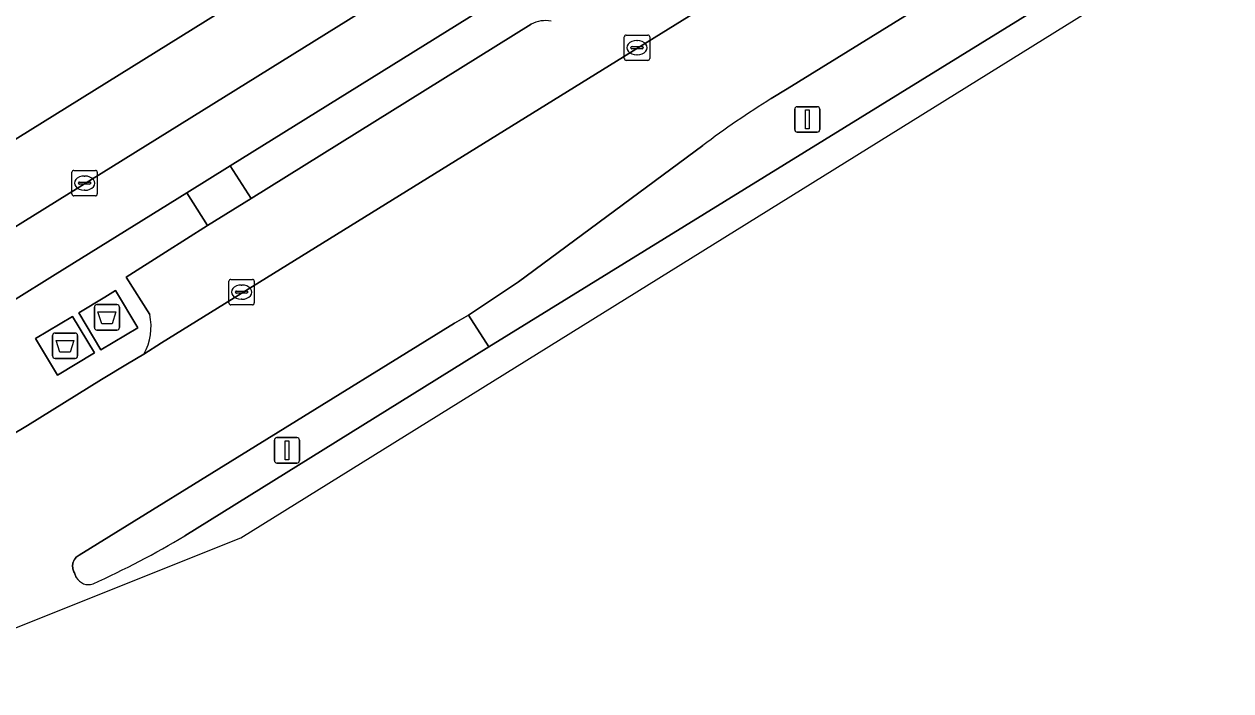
# Model space of a CAD drawing. Extents: x 159888 to 160761, y 384031 to 384750.
# Drawn here: x 160695.96 to 160743.46, y 384091.22 to 384117.46 of the extents above; entities that cross this region are included whole.
import ezdxf

# ---------------------------------------------------------------- set-up
doc = ezdxf.new("R2010")
doc.units = 0
for name, color, linetype in [('IMGEO_Afval_apart_plaats', 7, 'Continuous'), ('IMGEO_Berm_groen', 7, 'Continuous'), ('IMGEO_Berm_open', 7, 'Continuous'), ('IMGEO_Fietspad_open', 7, 'Continuous'), ('IMGEO_Kolk', 7, 'Continuous'), ('IMGEO_Lichtmast', 7, 'Continuous'), ('IMGEO_Parkeervlak_open', 7, 'Continuous'), ('IMGEO_Rijbaan_lokaal_gesloten', 7, 'Continuous'), ('IMGEO_Verkeerseiland_open', 7, 'Continuous'), ('IMGEO_Voetpad_gesloten', 7, 'Continuous'), ('IMGEO_Voetpad_open', 7, 'Continuous')]:
    doc.layers.add(name, color=color, linetype=linetype)

msp = doc.modelspace()

# ---------------------------------------------------------------- linework, layer by layer
at = {"layer": 'IMGEO_Afval_apart_plaats'}
for p, q in [((160698.826, 384106.416), (160699.616, 384106.416)), ((160699.616, 384106.416), (160698.826, 384106.416)), ((160698.726, 384105.516), (160698.726, 384106.316)), ((160698.726, 384106.316), (160698.726, 384105.516)), ((160699.716, 384106.316), (160699.716, 384105.516)), ((160699.716, 384105.516), (160699.716, 384106.316)), ((160697.078, 384104.398), (160697.078, 384105.198)), ((160697.078, 384105.198), (160697.078, 384104.398)), ((160697.178, 384105.298), (160697.968, 384105.298)), ((160697.968, 384105.298), (160697.178, 384105.298)), ((160698.068, 384105.198), (160698.068, 384104.398)), ((160698.068, 384104.398), (160698.068, 384105.198)), ((160699.616, 384105.416), (160698.826, 384105.416)), ((160698.826, 384105.416), (160699.616, 384105.416)), ((160697.968, 384104.298), (160697.178, 384104.298)), ((160697.178, 384104.298), (160697.968, 384104.298))]:
    msp.add_line(p, q, dxfattribs=at)
for points in [[(160698.869, 384106.13), (160699.573, 384106.13), (160699.424, 384105.66), (160699.018, 384105.66), (160698.869, 384106.13)], [(160697.221, 384105.012), (160697.925, 384105.012), (160697.776, 384104.542), (160697.37, 384104.542), (160697.221, 384105.012)]]:
    msp.add_lwpolyline(points, dxfattribs=at)
for centre, start, end in [((160698.826, 384106.316), 90, 180), ((160698.826, 384106.316), 90, 180), ((160699.616, 384106.316), 0, 90), ((160699.616, 384106.316), 360, 90), ((160698.826, 384105.516), 180, 270), ((160698.826, 384105.516), 180, 270), ((160699.616, 384105.516), 270, 0), ((160699.616, 384105.516), 270, 0), ((160697.178, 384105.198), 90, 180), ((160697.178, 384105.198), 90, 180), ((160697.968, 384105.198), 0, 90), ((160697.968, 384105.198), 360, 90), ((160697.178, 384104.398), 180, 270), ((160697.178, 384104.398), 180, 270), ((160697.968, 384104.398), 270, 0), ((160697.968, 384104.398), 270, 0)]:
    msp.add_arc(centre, 0.1, start, end, dxfattribs=at)
at = {"layer": 'IMGEO_Berm_groen'}
for points in [[(160742.871, 384122.414), (160741.576, 384124.542), (160726.002, 384114.906), (160725.37, 384114.525)], [(160722.675, 384112.674), (160715.417, 384107.319), (160713.457, 384106.005), (160714.256, 384104.75), (160742.871, 384122.414)]]:
    msp.add_lwpolyline(points, dxfattribs=at)
msp.add_arc((160742.758, 384086.322), 33.132, 121.6543, 127.3104, dxfattribs=at)
at = {"layer": 'IMGEO_Berm_open'}
for points in [[(160725.125, 384121.98), (160733.968, 384127.487), (160732.638, 384129.64), (160729.016, 384127.388), (160719.572, 384121.517), (160715.123, 384118.755), (160704.07, 384111.879), (160704.896, 384110.596), (160715.923, 384117.455)], [(160665.701, 384109.96), (160664.69, 384110.95), (160663.946, 384110.182), (160660.506, 384106.804), (160662.101, 384105.078), (160663.752, 384103.575), (160665.646, 384102.132), (160667.661, 384100.864), (160669.781, 384099.781), (160671.99, 384098.891), (160673.027, 384098.55), (160674.121, 384098.2), (160676.443, 384097.659), (160678.805, 384097.328), (160681.187, 384097.209), (160683.57, 384097.303), (160685.934, 384097.609), (160688.262, 384098.126), (160690.535, 384098.848), (160692.734, 384099.771), (160693.972, 384100.397), (160696.091, 384101.661), (160699.007, 384103.467)], [(160700.904, 384106.026), (160699.977, 384107.5), (160701.527, 384108.482), (160703.177, 384109.527), (160702.361, 384110.816), (160697.19, 384107.599), (160690.615, 384103.509)], [(160699.007, 384103.467), (160700.026, 384104.081), (160700.672, 384104.467)]]:
    msp.add_lwpolyline(points, dxfattribs=at)
for points in [[(160698.112, 384106.1), (160699.135, 384106.712), (160699.561, 384106.967), (160700.437, 384105.503), (160698.988, 384104.636)], [(160696.415, 384105.082), (160697.871, 384105.952), (160698.73, 384104.515), (160697.274, 384103.645)]]:
    msp.add_lwpolyline(points, close=True, dxfattribs=at)
for centre, radius, start, end in [((160716.458, 384116.486), 1.107, 77.2933, 118.9257), ((160698.794, 384105.543), 2.165, 330.1867, 12.8848)]:
    msp.add_arc(centre, radius, start, end, dxfattribs=at)
at = {"layer": 'IMGEO_Fietspad_open'}
for points in [[(160715.123, 384118.755), (160719.572, 384121.517), (160729.016, 384127.388), (160727.72, 384129.43), (160695.906, 384109.665), (160693.613, 384108.24), (160693.185, 384107.97), (160689.581, 384105.954)], [(160690.615, 384103.509), (160697.19, 384107.599), (160702.361, 384110.816), (160704.07, 384111.879), (160715.123, 384118.755)]]:
    msp.add_lwpolyline(points, dxfattribs=at)
at = {"layer": 'IMGEO_Kolk'}
for p, q in [((160719.587, 384116.101), (160719.587, 384116.953)), ((160719.662, 384117.027), (160720.514, 384117.027)), ((160720.588, 384116.953), (160720.588, 384116.101)), ((160719.846, 384116.521), (160719.846, 384116.533)), ((160720.284, 384116.484), (160719.886, 384116.484)), ((160719.889, 384116.57), (160720.287, 384116.57)), ((160720.075, 384116.807), (160720.1, 384116.807)), ((160720.33, 384116.533), (160720.33, 384116.521)), ((160720.514, 384116.027), (160719.662, 384116.027)), ((160720.098, 384116.247), (160720.073, 384116.247)), ((160697.916, 384111.698), (160698.768, 384111.698)), ((160697.841, 384110.772), (160697.841, 384111.624)), ((160698.1, 384111.192), (160698.1, 384111.204)), ((160698.143, 384111.241), (160698.541, 384111.241)), ((160698.329, 384111.478), (160698.354, 384111.478)), ((160698.584, 384111.204), (160698.584, 384111.192)), ((160698.842, 384111.624), (160698.842, 384110.772)), ((160698.768, 384110.698), (160697.916, 384110.698)), ((160698.538, 384111.155), (160698.14, 384111.155)), ((160698.352, 384110.918), (160698.327, 384110.918)), ((160704.096, 384107.409), (160704.948, 384107.409)), ((160704.021, 384106.483), (160704.021, 384107.335)), ((160704.28, 384106.903), (160704.28, 384106.915)), ((160704.323, 384106.952), (160704.721, 384106.952)), ((160704.509, 384107.189), (160704.534, 384107.189)), ((160704.764, 384106.915), (160704.764, 384106.903)), ((160705.022, 384107.335), (160705.022, 384106.483)), ((160704.718, 384106.866), (160704.32, 384106.866)), ((160704.532, 384106.629), (160704.507, 384106.629)), ((160704.948, 384106.409), (160704.096, 384106.409))]:
    msp.add_line(p, q, dxfattribs=at)
for points in [[(160719.587, 384116.101), (160719.587, 384116.953)], [(160719.662, 384117.027), (160720.514, 384117.027)], [(160720.588, 384116.953), (160720.588, 384116.101)], [(160720.514, 384116.027), (160719.662, 384116.027)], [(160697.916, 384111.698), (160698.768, 384111.698)], [(160697.841, 384110.772), (160697.841, 384111.624)], [(160698.842, 384111.624), (160698.842, 384110.772)], [(160698.768, 384110.698), (160697.916, 384110.698)], [(160704.096, 384107.409), (160704.948, 384107.409)], [(160704.021, 384106.483), (160704.021, 384107.335)], [(160705.022, 384107.335), (160705.022, 384106.483)], [(160704.948, 384106.409), (160704.096, 384106.409)]]:
    msp.add_lwpolyline(points, dxfattribs=at)
for centre, radius, start, end in [((160719.664, 384116.951), 0.0765, 91.552, 178.448), ((160719.664, 384116.951), 0.0765, 91.552, 178.448), ((160720.512, 384116.951), 0.0765, 1.552, 88.448), ((160720.512, 384116.951), 0.0765, 1.552, 88.448), ((160719.886, 384116.53), 0.0403, 85.8775, 175.7526), ((160719.883, 384116.52), 0.0366, 178.938, 274.7102), ((160720.287, 384116.527), 0.043, 264.8664, 352.4533), ((160720.291, 384116.532), 0.0386, 1.7309, 96.639), ((160719.664, 384116.103), 0.0765, 181.552, 268.448), ((160719.664, 384116.103), 0.0765, 181.552, 268.448), ((160720.512, 384116.103), 0.0765, 271.552, 358.448), ((160720.512, 384116.103), 0.0765, 271.552, 358.448), ((160697.918, 384111.622), 0.0765, 91.552, 178.448), ((160697.918, 384111.622), 0.0765, 91.552, 178.448), ((160698.766, 384111.622), 0.0765, 1.552, 88.448), ((160698.766, 384111.622), 0.0765, 1.552, 88.448), ((160698.14, 384111.201), 0.0403, 85.8775, 175.7526), ((160698.137, 384111.191), 0.0366, 178.938, 274.7102), ((160698.541, 384111.198), 0.043, 264.8664, 352.4533), ((160698.545, 384111.203), 0.0386, 1.7309, 96.639), ((160697.918, 384110.774), 0.0765, 181.552, 268.448), ((160697.918, 384110.774), 0.0765, 181.552, 268.448), ((160698.766, 384110.774), 0.0765, 271.552, 358.448), ((160698.766, 384110.774), 0.0765, 271.552, 358.448), ((160704.098, 384107.333), 0.0765, 91.552, 178.448), ((160704.098, 384107.333), 0.0765, 91.552, 178.448), ((160704.946, 384107.333), 0.0765, 1.552, 88.448), ((160704.946, 384107.333), 0.0765, 1.552, 88.448), ((160704.32, 384106.912), 0.0403, 85.8775, 175.7526), ((160704.317, 384106.902), 0.0366, 178.938, 274.7102), ((160704.721, 384106.909), 0.043, 264.8664, 352.4533), ((160704.725, 384106.914), 0.0386, 1.7309, 96.639), ((160704.098, 384106.485), 0.0765, 181.552, 268.448), ((160704.098, 384106.485), 0.0765, 181.552, 268.448), ((160704.946, 384106.485), 0.0765, 271.552, 358.448), ((160704.946, 384106.485), 0.0765, 271.552, 358.448)]:
    msp.add_arc(centre, radius, start, end, dxfattribs=at)
for centre, major_axis, ratio, start_param, end_param in [((160720.074, 384116.527), (-0.387, 0.002), 0.722429, 4.712389, 7.853982), ((160720.099, 384116.527), (-0.39, 0.002), 0.717154, 1.570796, 4.712389), ((160698.328, 384111.198), (-0.387, 0.002), 0.722429, 4.712389, 7.853982), ((160698.353, 384111.198), (-0.39, 0.002), 0.717154, 1.570796, 4.712389), ((160704.508, 384106.909), (-0.387, 0.002), 0.722429, 4.712389, 7.853982), ((160704.533, 384106.909), (-0.39, 0.002), 0.717154, 1.570796, 4.712389)]:
    msp.add_ellipse(centre, major_axis=major_axis, ratio=ratio, start_param=start_param, end_param=end_param, dxfattribs=at)
at = {"layer": 'IMGEO_Lichtmast'}
for p, q in [((160726.293, 384113.306), (160726.293, 384114.106)), ((160726.293, 384114.106), (160726.293, 384113.306)), ((160726.393, 384114.206), (160727.183, 384114.206)), ((160727.183, 384114.206), (160726.393, 384114.206)), ((160727.283, 384114.106), (160727.283, 384113.306)), ((160727.283, 384113.306), (160727.283, 384114.106)), ((160727.183, 384113.206), (160726.393, 384113.206)), ((160726.393, 384113.206), (160727.183, 384113.206)), ((160705.812, 384100.283), (160705.812, 384101.083)), ((160705.812, 384101.083), (160705.812, 384100.283)), ((160705.912, 384101.183), (160706.702, 384101.183)), ((160706.702, 384101.183), (160705.912, 384101.183)), ((160706.802, 384101.083), (160706.802, 384100.283)), ((160706.802, 384100.283), (160706.802, 384101.083)), ((160706.702, 384100.183), (160705.912, 384100.183)), ((160705.912, 384100.183), (160706.702, 384100.183))]:
    msp.add_line(p, q, dxfattribs=at)
for points in [[(160726.713, 384114.081), (160726.863, 384114.081), (160726.863, 384113.331), (160726.713, 384113.331), (160726.713, 384114.081)], [(160706.232, 384101.058), (160706.382, 384101.058), (160706.382, 384100.308), (160706.232, 384100.308), (160706.232, 384101.058)]]:
    msp.add_lwpolyline(points, dxfattribs=at)
for centre, start, end in [((160726.393, 384114.106), 90, 180), ((160726.393, 384114.106), 90, 180), ((160727.183, 384114.106), 0, 90), ((160727.183, 384114.106), 360, 90), ((160726.393, 384113.306), 180, 270), ((160726.393, 384113.306), 180, 270), ((160727.183, 384113.306), 270, 0), ((160727.183, 384113.306), 270, 0), ((160705.912, 384101.083), 90, 180), ((160705.912, 384101.083), 90, 180), ((160706.702, 384101.083), 0, 90), ((160706.702, 384101.083), 360, 90), ((160705.912, 384100.283), 180, 270), ((160705.912, 384100.283), 180, 270), ((160706.702, 384100.283), 270, 0), ((160706.702, 384100.283), 270, 0)]:
    msp.add_arc(centre, 0.1, start, end, dxfattribs=at)
at = {"layer": 'IMGEO_Parkeervlak_open'}
msp.add_lwpolyline([(160694.246, 384112.079), (160716.905, 384126.167), (160716.172, 384127.353), (160713.838, 384130.913), (160711.345, 384134.923), (160715.574, 384137.552), (160710.287, 384146.024), (160707.888, 384149.886), (160699.705, 384144.851), (160696.368, 384142.798), (160695.556, 384140.596), (160699.537, 384134.22), (160693.433, 384130.272), (160692.222, 384132.007), (160688.14, 384121.503), (160689.477, 384119.439), (160691.532, 384116.268)], close=True, dxfattribs=at)
for points in [[(160700.672, 384104.467), (160701.37, 384104.909), (160737.847, 384127.498)], [(160715.923, 384117.455), (160704.896, 384110.596), (160703.177, 384109.527), (160701.527, 384108.482), (160699.977, 384107.5), (160700.904, 384106.026)]]:
    msp.add_lwpolyline(points, dxfattribs=at)
for centre, radius, start, end in [((160716.458, 384116.486), 1.107, 77.2933, 118.9257), ((160698.794, 384105.543), 2.165, 330.1867, 12.8848)]:
    msp.add_arc(centre, radius, start, end, dxfattribs=at)
at = {"layer": 'IMGEO_Rijbaan_lokaal_gesloten'}
for points in [[(160725.37, 384114.525), (160726.002, 384114.906), (160741.576, 384124.542), (160739.252, 384128.412), (160738.226, 384127.732), (160737.847, 384127.498), (160701.37, 384104.909), (160700.672, 384104.467), (160700.026, 384104.081), (160699.007, 384103.467), (160696.091, 384101.661), (160693.972, 384100.397)], [(160660.635, 384100.26), (160664.12, 384096.429), (160672.337, 384093.243), (160680.901, 384091.218), (160691.51, 384092.054), (160704.491, 384097.237), (160743.461, 384121.455), (160742.872, 384122.415), (160742.871, 384122.414), (160714.256, 384104.75), (160702.286, 384097.316)], [(160698.017, 384095.684), (160697.945, 384095.86), (160697.924, 384095.898), (160697.905, 384095.939), (160697.891, 384095.981), (160697.88, 384096.024), (160697.873, 384096.069), (160697.871, 384096.113), (160697.872, 384096.158), (160697.877, 384096.202), (160697.886, 384096.246), (160697.899, 384096.288), (160697.916, 384096.33), (160697.936, 384096.369), (160697.96, 384096.407), (160697.987, 384096.442), (160698.017, 384096.475), (160698.05, 384096.505), (160698.085, 384096.532), (160698.123, 384096.556), (160712.905, 384105.684), (160713.457, 384106.005), (160715.417, 384107.319), (160722.675, 384112.674)]]:
    msp.add_lwpolyline(points, dxfattribs=at)
for centre, radius, start, end in [((160742.758, 384086.322), 33.132, 121.6543, 127.3104), ((160683.456, 384128.961), 36.824, 294.414, 300.7546), ((160698.495, 384095.942), 0.543, 208.3404, 289.5031)]:
    msp.add_arc(centre, radius, start, end, dxfattribs=at)
at = {"layer": 'IMGEO_Verkeerseiland_open'}
msp.add_lwpolyline([(160702.286, 384097.316), (160714.256, 384104.75), (160713.457, 384106.005), (160712.905, 384105.684), (160698.123, 384096.556), (160698.085, 384096.532), (160698.05, 384096.505), (160698.017, 384096.475), (160697.987, 384096.442), (160697.96, 384096.407), (160697.936, 384096.369), (160697.916, 384096.33), (160697.899, 384096.288), (160697.886, 384096.246), (160697.877, 384096.202), (160697.872, 384096.158), (160697.871, 384096.113), (160697.873, 384096.069), (160697.88, 384096.024), (160697.891, 384095.981), (160697.905, 384095.939), (160697.924, 384095.898), (160697.945, 384095.86), (160698.017, 384095.684)], dxfattribs=at)
for centre, radius, start, end in [((160683.456, 384128.961), 36.824, 294.414, 300.7546), ((160698.495, 384095.942), 0.543, 208.3404, 289.5031)]:
    msp.add_arc(centre, radius, start, end, dxfattribs=at)
at = {"layer": 'IMGEO_Voetpad_gesloten'}
for points in [[(160698.988, 384104.636), (160700.437, 384105.503), (160699.561, 384106.967), (160699.135, 384106.712), (160698.112, 384106.1)], [(160697.871, 384105.952), (160696.415, 384105.082), (160697.274, 384103.645), (160698.73, 384104.515)]]:
    msp.add_lwpolyline(points, close=True, dxfattribs=at)
at = {"layer": 'IMGEO_Voetpad_open'}
for points in [[(160727.72, 384129.43), (160733.528, 384133.035), (160731.874, 384135.425), (160727.629, 384132.783), (160720.768, 384128.331), (160720.886, 384128.107), (160719.738, 384127.395), (160718.183, 384126.432), (160717.142, 384125.788), (160716.905, 384126.167), (160694.246, 384112.079), (160691.501, 384110.372), (160692.402, 384108.934), (160693.185, 384107.97), (160693.613, 384108.24), (160695.906, 384109.665)], [(160703.177, 384109.527), (160704.896, 384110.596), (160704.07, 384111.879), (160702.361, 384110.816)]]:
    msp.add_lwpolyline(points, close=True, dxfattribs=at)

doc.saveas('drawing.dxf')
